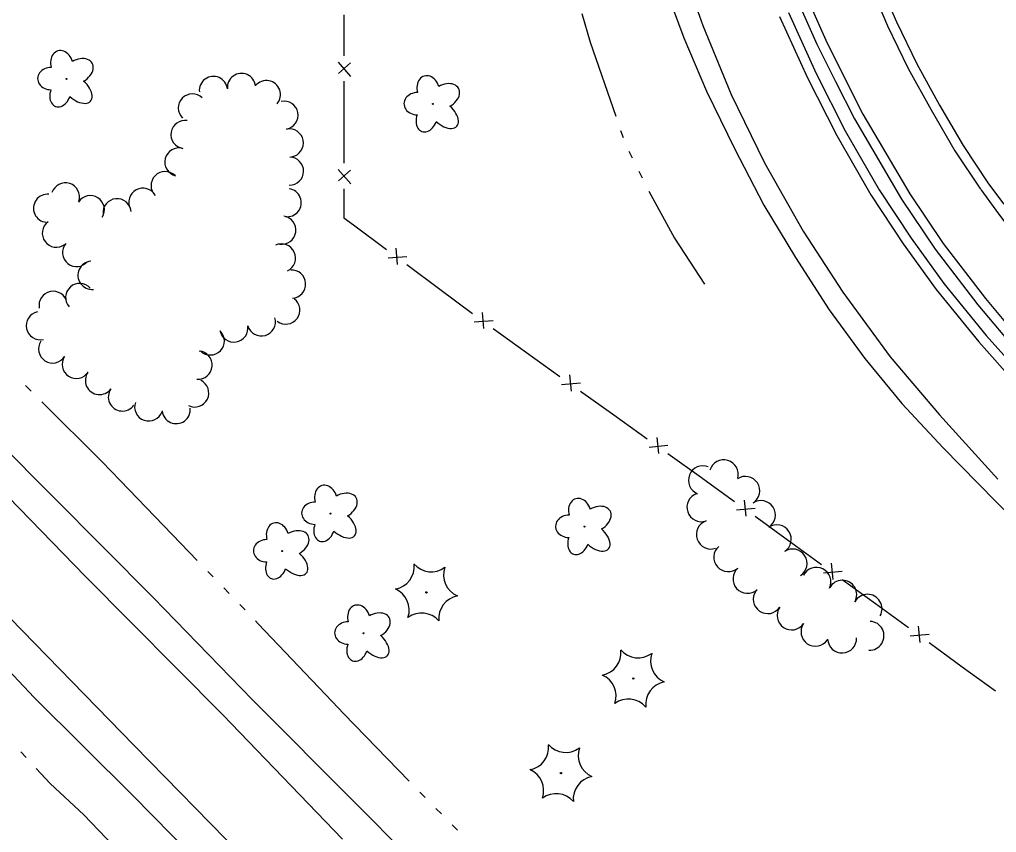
# Model space of a CAD drawing. Extents: x 589250 to 1188077, y 162953 to 363065.
# Drawn here: x 593117.8 to 593369.1, y 174071.1 to 174280.4 of the extents above; entities that cross this region are included whole.
import ezdxf

# ---------------------------------------------------------------- set-up
doc = ezdxf.new("R2010")
doc.units = 0
for name, color, linetype in [('E_FEN_P', 7, 'Continuous'), ('E_LAND_TreeLine_P', 7, 'Continuous'), ('E_LAND_Vegetation', 7, 'Continuous'), ('E_RDWY', 7, 'Continuous'), ('E_RDWY_C_and_G', 7, 'Continuous'), ('E_RDWY_Gravel', 7, 'Continuous'), ('E_WTR_FlowLine', 7, 'Continuous')]:
    doc.layers.add(name, color=color, linetype=linetype)

msp = doc.modelspace()

# ---------------------------------------------------------------- linework, layer by layer
at = {"layer": 'E_FEN_P'}
for p, q in [((593201.18, 174281.61), (593201.19, 174271.05)), ((593199.72, 174269.42), (593202.92, 174265.74)), ((593202.92, 174269.25), (593199.79, 174266.48)), ((593201.2, 174264.51), (593201.21, 174253.95)), ((593201.21, 174253.95), (593201.23, 174243.39)), ((593199.75, 174241.76), (593202.96, 174238.09)), ((593202.95, 174241.6), (593199.82, 174238.83)), ((593201.24, 174236.85), (593201.24, 174229.34)), ((593201.24, 174229.34), (593203.68, 174227.52)), ((593203.68, 174227.52), (593212.15, 174221.21)), ((593214.62, 174221.52), (593214.96, 174217.35)), ((593212.57, 174219.05), (593217.43, 174219.42)), ((593217.39, 174217.3), (593225.86, 174211)), ((593225.86, 174211), (593234.33, 174204.69)), ((593236.8, 174205), (593237.14, 174200.83)), ((593234.75, 174202.53), (593239.61, 174202.9)), ((593239.59, 174200.81), (593248.18, 174194.67)), ((593248.18, 174194.67), (593256.78, 174188.53)), ((593259.24, 174188.89), (593259.67, 174184.73)), ((593257.24, 174186.39), (593262.09, 174186.85)), ((593262.1, 174184.73), (593270.69, 174178.6)), ((593270.69, 174178.6), (593279.28, 174172.46)), ((593279.75, 174170.31), (593284.6, 174170.78)), ((593281.74, 174172.82), (593282.17, 174168.66)), ((593284.6, 174168.66), (593293.2, 174162.53)), ((593293.2, 174162.53), (593294.9, 174161.31)), ((593294.9, 174161.31), (593301.75, 174156.34)), ((593304.22, 174156.68), (593304.61, 174152.51)), ((593302.2, 174154.19), (593307.06, 174154.62)), ((593307.04, 174152.5), (593315.59, 174146.3)), ((593315.59, 174146.3), (593324.13, 174140.09)), ((593324.58, 174137.94), (593329.44, 174138.37)), ((593326.6, 174140.44), (593327, 174136.27)), ((593329.43, 174136.25), (593337.97, 174130.05)), ((593337.97, 174130.05), (593346.52, 174123.85)), ((593348.99, 174124.19), (593349.37, 174120.02)), ((593346.96, 174121.7), (593351.82, 174122.12)), ((593351.8, 174120), (593360.32, 174113.76)), ((593360.32, 174113.76), (593368.84, 174107.53))]:
    msp.add_line(p, q, dxfattribs=at)
at = {"layer": 'E_LAND_TreeLine_P'}
for centre, radius, start, end in [((593174.86, 174262.91), 3.63, 6.1416, 186.1416), ((593167.64, 174262.13), 3.63, 6.1416, 186.1416), ((593181.27, 174261.05), 3.63, 319.5603, 139.5603), ((593162.23, 174257.61), 3.63, 45.5694, 225.5694), ((593185.8, 174255.75), 3.63, 280.8742, 100.8742), ((593160.34, 174250.8), 3.63, 80.787, 260.787), ((593187.17, 174248.62), 3.63, 280.8742, 100.8742), ((593158.77, 174243.71), 3.63, 75.5009, 255.5009), ((593187.21, 174241.37), 3.63, 268.8847, 88.8847), ((593155.22, 174237.65), 3.63, 45.5694, 225.5694), ((593129.56, 174234.73), 3.63, 342.1345, 162.1345), ((593149.48, 174233.35), 3.63, 27.977, 207.977), ((593186.63, 174233.25), 3.63, 261.8232, 81.8232), ((593124.97, 174231.81), 3.63, 84.5604, 264.5604), ((593135.97, 174231.43), 3.63, 327.5455, 147.5455), ((593142.85, 174230.64), 3.63, 5.5391, 185.5391), ((593185.23, 174226.19), 3.63, 261.1071, 81.1071), ((593127.24, 174225.4), 3.63, 126.4071, 306.4071), ((593132.46, 174220.41), 3.63, 140.7638, 320.7638), ((593185.16, 174218.99), 3.63, 294.7971, 114.7971), ((593136.41, 174214.54), 3.63, 95.333, 275.333), ((593187.75, 174212.28), 3.63, 273.5822, 93.5822), ((593133.23, 174208.83), 3.63, 41.4838, 221.4838), ((593126.4, 174206.81), 3.63, 11.3537, 191.3537), ((593186.26, 174205.61), 3.63, 233.0008, 53.0008), ((593123.12, 174201.58), 3.63, 102.3377, 282.3377), ((593179.98, 174202.57), 3.63, 196.5148, 16.5148), ((593172.9, 174200.97), 3.63, 189.6597, 9.6597), ((593166.83, 174197.66), 3.63, 225.5694, 45.5694), ((593126.28, 174195.59), 3.63, 146.8793, 326.8793), ((593132.36, 174191.62), 3.63, 146.8793, 326.8793), ((593163.7, 174191.41), 3.63, 265.375, 85.375), ((593138.32, 174187.46), 3.63, 144.4501, 324.4501), ((593162.82, 174184.25), 3.63, 244.0043, 64.0043), ((593144.23, 174183.23), 3.63, 144.4501, 324.4501), ((593150.99, 174180.66), 3.63, 161.0327, 341.0327), ((593158.06, 174179.98), 3.63, 185.5391, 5.5391), ((593298.98, 174163.32), 3.72, 343.8702, 163.8702), ((593293.6, 174161.78), 3.72, 68.1893, 248.1893), ((593304.49, 174159.06), 3.72, 302.845, 122.845), ((593293.2, 174154.82), 3.72, 109.0043, 289.0043), ((593308.54, 174152.82), 3.72, 303.1194, 123.1194), ((593295.62, 174147.79), 3.72, 109.0043, 289.0043), ((593312.6, 174146.59), 3.72, 303.1194, 123.1194), ((593300.12, 174141.97), 3.72, 131.5411, 311.5411), ((593316.66, 174140.36), 3.72, 303.1194, 123.1194), ((593305.06, 174136.4), 3.72, 131.5411, 311.5411), ((593322.8, 174135.63), 3.72, 334.0043, 154.0043), ((593329.46, 174132.32), 3.72, 330.8245, 150.8245), ((593310.28, 174131.17), 3.72, 145.6669, 325.6669), ((593335.96, 174128.7), 3.72, 330.8245, 150.8245), ((593316.42, 174126.97), 3.72, 145.6669, 325.6669), ((593336.47, 174121.74), 3.72, 267.3896, 87.3896), ((593322.56, 174122.78), 3.72, 145.6669, 325.6669), ((593329.4, 174121.05), 3.72, 182.5443, 2.5443)]:
    msp.add_arc(centre, radius, start, end, dxfattribs=at)
at = {"layer": 'E_LAND_Vegetation'}
for centre, radius in [((593129.85, 174265.11), 0.128), ((593224.1, 174258.66), 0.128), ((593197.78, 174153.22), 0.128), ((593263.11, 174149.84), 0.128), ((593185.36, 174143.56), 0.128), ((593222.46, 174132.91), 0.167), ((593206.27, 174122.39), 0.128), ((593275.68, 174110.75), 0.167), ((593257.05, 174086.4), 0.167)]:
    msp.add_circle(centre, radius, dxfattribs=at)
for centre, radius, start, end in [((593213.41, 174139.54), 5.9, 280.7761, 6.541), ((593223.7, 174144.11), 5.9, 220.7807, 306.5456), ((593232.78, 174137.43), 5.9, 160.7807, 246.5456), ((593212.13, 174128.38), 5.9, 340.7807, 66.5456), ((593231.54, 174126.22), 5.91, 100.8205, 186.4966), ((593221.21, 174121.7), 5.9, 40.7807, 126.5456), ((593266.63, 174117.39), 5.9, 280.7761, 6.541), ((593276.92, 174121.96), 5.9, 220.7807, 306.5456), ((593286, 174115.28), 5.9, 160.7807, 246.5456), ((593265.35, 174106.23), 5.9, 340.7807, 66.5456), ((593284.77, 174104.07), 5.91, 100.8205, 186.4966), ((593274.43, 174099.55), 5.9, 40.7807, 126.5456), ((593248, 174093.03), 5.9, 280.7761, 6.541), ((593258.29, 174097.6), 5.9, 220.7807, 306.5456), ((593267.38, 174090.92), 5.9, 160.7807, 246.5456), ((593246.72, 174081.87), 5.9, 340.7807, 66.5456), ((593266.14, 174079.71), 5.91, 100.8205, 186.4966), ((593255.81, 174075.19), 5.9, 40.7807, 126.5456)]:
    msp.add_arc(centre, radius, start, end, dxfattribs=at)
for centre, major_axis, ratio in [((593128.63, 174268.83), (0.99, -3.48), 0.782863), ((593132.79, 174267.06), (-3.67, -2.09), 0.691916), ((593125.86, 174265.18), (3.45, -0.05), 0.832022), ((593222.89, 174262.37), (0.99, -3.48), 0.782863), ((593132.48, 174262.55), (-3.54, 3.17), 0.560249), ((593227.05, 174260.6), (-3.67, -2.09), 0.691916), ((593128.27, 174261.43), (1.23, 3.41), 0.716896), ((593220.12, 174258.72), (3.45, -0.05), 0.832022), ((593226.74, 174256.09), (-3.54, 3.17), 0.560249), ((593222.52, 174254.97), (1.23, 3.41), 0.716896), ((593196.56, 174156.93), (0.99, -3.48), 0.782863), ((593200.72, 174155.16), (-3.67, -2.09), 0.691916), ((593193.79, 174153.29), (3.45, -0.05), 0.832022), ((593261.89, 174153.55), (0.99, -3.48), 0.782863), ((593266.06, 174151.79), (-3.67, -2.09), 0.691916), ((593184.15, 174147.27), (0.99, -3.48), 0.782863), ((593200.41, 174150.65), (-3.54, 3.17), 0.560249), ((593259.13, 174149.91), (3.45, -0.05), 0.832022), ((593188.31, 174145.5), (-3.67, -2.09), 0.691916), ((593196.2, 174149.53), (1.23, 3.41), 0.716896), ((593265.74, 174147.27), (-3.54, 3.17), 0.560249), ((593181.38, 174143.62), (3.45, -0.05), 0.832022), ((593261.53, 174146.16), (1.23, 3.41), 0.716896), ((593183.78, 174139.87), (1.23, 3.41), 0.716896), ((593188, 174140.99), (-3.54, 3.17), 0.560249), ((593205.06, 174126.1), (0.99, -3.48), 0.782863), ((593209.22, 174124.33), (-3.67, -2.09), 0.691916), ((593202.29, 174122.45), (3.45, -0.05), 0.832022), ((593208.91, 174119.82), (-3.54, 3.17), 0.560249), ((593204.69, 174118.7), (1.23, 3.41), 0.716896)]:
    msp.add_ellipse(centre, major_axis=major_axis, ratio=ratio, start_param=1.570796, end_param=4.712389, dxfattribs=at)
at = {"layer": 'E_RDWY'}
for p, q in [((593285.82, 174300.94), (593293.54, 174278.84)), ((593293.54, 174278.84), (593300.89, 174261.12)), ((593300.89, 174261.12), (593309.43, 174243.53)), ((593309.43, 174243.53), (593319.35, 174225.94)), ((593319.35, 174225.94), (593329.58, 174210.19)), ((593329.58, 174210.19), (593341.75, 174193.59)), ((593341.75, 174193.59), (593354.43, 174178.61)), ((593354.43, 174178.61), (593369.49, 174162.09)), ((593106.24, 174166.35), (593134.6, 174137.05)), ((593134.6, 174137.05), (593170.1, 174101.4)), ((593110.42, 174131.31), (593147.29, 174093.46)), ((593170.1, 174101.4), (593200.85, 174069.35)), ((593147.29, 174093.46), (593187.9, 174051.95))]:
    msp.add_line(p, q, dxfattribs=at)
at = {"layer": 'E_RDWY_C_and_G'}
for p, q in [((593336.78, 174288.9), (593341.13, 174278.76)), ((593339.1, 174289.84), (593343.41, 174279.8)), ((593318.44, 174284.13), (593322.94, 174274.02)), ((593320.75, 174285.08), (593325.21, 174275.08)), ((593315.63, 174282.17), (593322.74, 174266.47)), ((593313.33, 174281.2), (593320.49, 174265.39)), ((593341.13, 174278.76), (593346.38, 174267.83)), ((593343.41, 174279.8), (593348.61, 174268.98)), ((593322.94, 174274.02), (593327.67, 174264.45)), ((593325.21, 174275.08), (593329.9, 174265.57)), ((593348.61, 174268.98), (593354.49, 174258.36)), ((593322.74, 174266.47), (593330.23, 174251.76)), ((593346.38, 174267.83), (593352.32, 174257.13)), ((593320.49, 174265.39), (593328.03, 174250.57)), ((593327.67, 174264.45), (593332.57, 174254.84)), ((593329.9, 174265.57), (593334.76, 174256.04)), ((593352.32, 174257.13), (593358.45, 174246.62)), ((593354.49, 174258.36), (593360.57, 174247.94)), ((593332.57, 174254.84), (593344.73, 174234.15)), ((593334.76, 174256.04), (593346.84, 174235.49)), ((593330.23, 174251.76), (593338.91, 174236.57)), ((593328.03, 174250.57), (593336.78, 174235.25)), ((593358.45, 174246.62), (593365.04, 174236.74)), ((593360.57, 174247.94), (593367.12, 174238.12)), ((593338.91, 174236.57), (593347.16, 174224.11)), ((593365.1, 174236.65), (593368.97, 174231.35)), ((593367.12, 174238.12), (593370.99, 174232.83)), ((593336.78, 174235.25), (593345.1, 174222.69)), ((593344.73, 174234.15), (593353.39, 174221.3)), ((593346.84, 174235.49), (593355.43, 174222.75)), ((593368.97, 174231.35), (593373.75, 174224.87)), ((593347.16, 174224.11), (593355.6, 174212.44)), ((593345.1, 174222.69), (593353.62, 174210.92)), ((593353.39, 174221.3), (593364.32, 174206.98)), ((593355.43, 174222.75), (593366.27, 174208.54)), ((593353.62, 174210.92), (593364.6, 174197.42)), ((593355.6, 174212.44), (593366.51, 174199.04)), ((593366.27, 174208.54), (593377.55, 174195.06)), ((593364.32, 174206.98), (593375.69, 174193.39)), ((593366.51, 174199.04), (593376.61, 174187.68)), ((593364.6, 174197.42), (593374.79, 174185.96))]:
    msp.add_line(p, q, dxfattribs=at)
at = {"layer": 'E_RDWY_Gravel'}
for p, q in [((593282.91, 174291.32), (593288.67, 174275.71)), ((593288.67, 174275.71), (593294.49, 174261.95)), ((593294.49, 174261.95), (593301.71, 174247.23)), ((593301.71, 174247.23), (593309.25, 174232.63)), ((593309.25, 174232.63), (593317.42, 174219.1)), ((593317.42, 174219.1), (593326.12, 174205.67)), ((593326.12, 174205.67), (593335.25, 174193.12)), ((593335.25, 174193.12), (593344.8, 174181.53)), ((593099.52, 174184.56), (593126.29, 174157.62)), ((593344.8, 174181.53), (593355.41, 174170.17)), ((593355.41, 174170.17), (593368.94, 174156.28)), ((593126.29, 174157.62), (593152.24, 174131.5)), ((593368.94, 174156.28), (593381.93, 174143.12)), ((593097.96, 174130.61), (593121.48, 174105.84)), ((593152.24, 174131.5), (593177.74, 174105.24)), ((593121.48, 174105.84), (593146.96, 174080.52)), ((593177.74, 174105.24), (593204.27, 174078.55)), ((593146.96, 174080.52), (593170.36, 174056.9)), ((593204.27, 174078.55), (593226.62, 174056.18))]:
    msp.add_line(p, q, dxfattribs=at)
at = {"layer": 'E_WTR_FlowLine'}
for p, q in [((593262.42, 174281.99), (593264.61, 174274.54)), ((593264.61, 174274.54), (593271.16, 174255.5)), ((593272.42, 174251.86), (593273.04, 174250.05)), ((593274.57, 174246.52), (593275.41, 174244.79)), ((593277.09, 174241.33), (593277.93, 174239.6)), ((593279.72, 174236.2), (593286.32, 174224.07)), ((593286.32, 174224.07), (593293.99, 174212.28)), ((593119.31, 174186.14), (593120.71, 174184.75)), ((593123.5, 174181.97), (593139.02, 174166.51)), ((593139.02, 174166.51), (593143.64, 174161.72)), ((593143.64, 174161.72), (593159.28, 174145.51)), ((593159.28, 174145.51), (593163.47, 174141.16)), ((593166.2, 174138.32), (593167.57, 174136.91)), ((593170.3, 174134.07), (593171.67, 174132.65)), ((593174.4, 174129.81), (593175.77, 174128.4)), ((593178.5, 174125.56), (593179.18, 174124.85)), ((593179.18, 174124.85), (593198.18, 174104.86)), ((593198.18, 174104.86), (593201.21, 174101.68)), ((593201.21, 174101.68), (593218.03, 174084.32)), ((593118.1, 174091.87), (593119.42, 174090.44)), ((593122.06, 174087.59), (593125.66, 174083.71)), ((593125.66, 174083.71), (593134.27, 174075.65)), ((593220.77, 174081.49), (593222.14, 174080.07)), ((593134.27, 174075.65), (593141.97, 174067.64)), ((593224.91, 174077.27), (593226.31, 174075.88)), ((593229.1, 174073.1), (593230.49, 174071.71))]:
    msp.add_line(p, q, dxfattribs=at)

doc.saveas('drawing.dxf')
